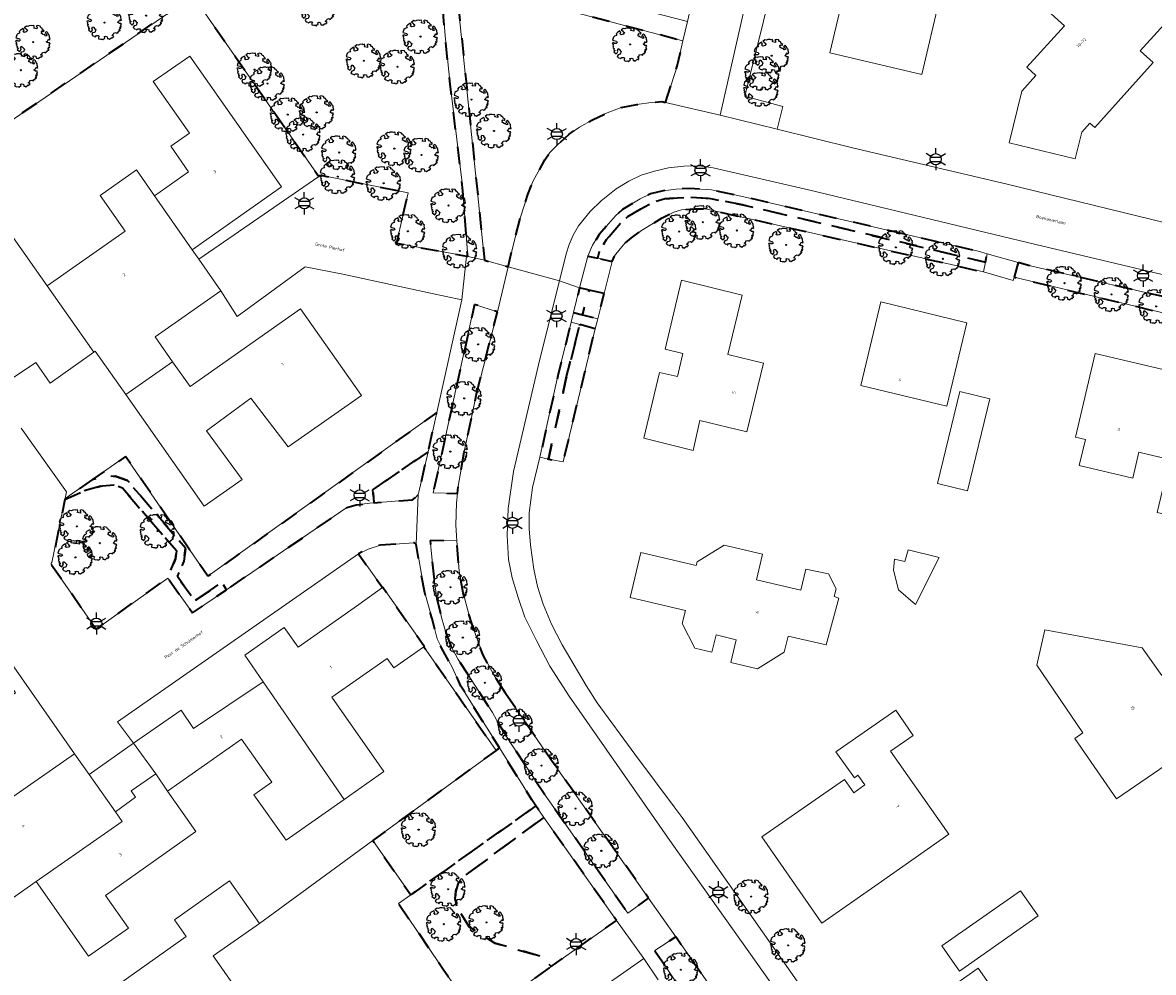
# Model space of a CAD drawing. Extents: x 105780 to 185197, y 477999 to 525027.
# Tile 308 of 562: x 107607 to 107737, y 479040 to 479149. Entities that reach past the tile are written whole.
import ezdxf
from ezdxf.enums import TextEntityAlignment as Align

# ---------------------------------------------------------------- set-up
doc = ezdxf.new("R2010")
doc.units = 0
doc.linetypes.add('XX-HIDDEN', pattern=[4, 2, -2])
for name, color, linetype, lineweight in [('B-GV-GR-BOOM-S', 252, 'Continuous', 25), ('B-GV-GR-MATERIAALGRENS-G', 252, 'XX-HIDDEN', 35), ('B-RO-IE-MEUBILAIR_WEGMEUBILAIR-S', 252, 'Continuous', 25), ('B-XX-KG-KADASTRAAL_BEBOUWING-G', 252, 'Continuous', 20), ('B1-WE-OG-BEBOUWING-T18', 7, 'Continuous', 18), ('B1-WE-OG-TERREIN_ERF-GV', 252, 'Continuous', 18), ('B1-WE-OG-TOPOGRAFIE-T18', 10, 'Continuous', 18), ('B1-WE-VH-VERHARDING_BETONSTRAATSTEEN-GV', 252, 'Continuous', 18), ('B1-WE-VH-VERHARDING_TEGEL-GV', 252, 'Continuous', 18), ('TIJDELIJK UIT -WE-VH-VERHARDING_ASFALT-GV', 252, 'Continuous', 18)]:
    doc.layers.add(name, color=color, linetype=linetype, lineweight=lineweight)
doc.styles.add('NLCS-ISO', font='NLCS-ISO.ttf')
doc.styles.add('NLCS-ISO-M200-T18', font='NLCS-ISO.ttf', dxfattribs={"height": 0.36})

# ---------------------------------------------------------------- blocks, each defined once
blk = doc.blocks.new('B-SIE-WEG_LICHTMAST-SO')
at = {"ltscale": 0.1}
for p, q in [((-1.1, 0.63), (-2.19, 1.27)), ((0, 1.27), (0, 2.53)), ((1.1, 0.63), (2.19, 1.27)), ((-1.1, -0.63), (-2.19, -1.27)), ((0, -1.27), (0, -2.53)), ((1.1, -0.63), (2.19, -1.27))]:
    blk.add_line(p, q, dxfattribs=at)
at = {"flags": 128}
for points in [[(-1.16, 0.5), (1.16, 0.5)], [(-1.16, -0.5), (1.16, -0.5)]]:
    blk.add_lwpolyline(points, dxfattribs=at)
at = {"ltscale": 0.1}
blk.add_circle((0, 0), 1.27, dxfattribs=at)
at = {"style": 'NLCS-ISO'}
blk.add_attdef('TYPE', text='', height=1.8, dxfattribs=at).set_placement((0, 2.53), align=Align.BOTTOM_CENTER)
blk = doc.blocks.new('B-SGR-BOOM_06')
at = {"linetype": 'Continuous', "flags": 128}
blk.add_lwpolyline([(1.08, 1.41), (1.01, 1.58), (0.88, 1.63), (0.78, 1.81), (0.51, 1.88), (0.34, 1.81), (0.44, 1.71), (0.43, 1.52), (0.09, 1.59), (0.14, 1.73), (0.07, 1.88), (-0.06, 1.84), (-0.19, 1.88), (-0.46, 1.86), (-0.6, 1.79), (-0.78, 1.83), (-1.02, 1.64), (-0.85, 1.56), (-0.8, 1.46), (-0.63, 1.37), (-0.8, 1.16), (-1.02, 1.11), (-1.17, 1.24), (-1.05, 1.29), (-1.15, 1.54), (-1.45, 1.37), (-1.6, 1.21), (-1.52, 1.14), (-1.6, 1.01), (-1.77, 0.94), (-1.89, 0.82), (-2, 0.49), (-1.55, 0.37), (-1.48, 0.22), (-1.6, 0.12), (-1.8, 0.12), (-1.84, 0.22), (-2.04, 0.15), (-1.9, -0.07), (-1.97, -0.15), (-1.89, -0.22), (-1.95, -0.4), (-1.81, -0.47), (-1.89, -0.62), (-1.77, -0.64), (-1.72, -0.68), (-1.85, -0.84), (-1.57, -1.07), (-1.47, -0.97), (-1.38, -0.79), (-1.45, -0.7), (-1.37, -0.47), (-1.25, -0.54), (-1.12, -0.7), (-1, -0.8), (-1.12, -1.12), (-1.37, -1.17), (-1.47, -1.36), (-1.33, -1.51), (-1.13, -1.56), (-1.11, -1.61), (-1.08, -1.66), (-0.93, -1.49), (-0.73, -1.49), (-0.63, -1.56), (-0.68, -1.71), (-0.68, -1.84), (-0.46, -1.89), (-0.24, -1.88), (-0.19, -1.98), (-0.09, -1.86), (0.04, -1.79), (-0.02, -1.6), (0.11, -1.56), (0.31, -1.61), (0.34, -1.84), (0.46, -1.83), (0.58, -1.89), (0.83, -1.69), (0.95, -1.74), (0.93, -1.66), (1.06, -1.59), (0.96, -1.49), (0.85, -1.46), (1.03, -1.29), (1.05, -1.19), (1.26, -1.14), (1.42, -1.22), (1.51, -1.12), (1.51, -1.05), (1.65, -1.05), (1.65, -0.95), (1.78, -0.91), (1.78, -0.82), (1.63, -0.82), (1.82, -0.64), (1.7, -0.57), (1.85, -0.62), (1.9, -0.5), (1.82, -0.37), (1.93, -0.18), (1.87, -0.1), (1.7, -0.1), (1.5, 0.03), (1.63, 0.12), (1.75, 0.34), (1.82, 0.24), (1.95, 0.29), (1.87, 0.57), (1.88, 0.75), (1.8, 0.79), (1.67, 1.06), (1.53, 1.21), (1.35, 1.04), (1.47, 0.97), (1.57, 0.72), (1.41, 0.69), (1.33, 0.85), (1.2, 0.82), (1.06, 0.92), (0.9, 1.01), (0.98, 1.07), (0.93, 1.17), (1.01, 1.27), (1.15, 1.22), (1.26, 1.29)], close=True, dxfattribs=at)
blk.add_circle((0, 0), 0.06)
at = {"style": 'NLCS-ISO'}
blk.add_attdef('SOORT', text='', height=0.3, dxfattribs=at).set_placement((0, -0.36), align=Align.TOP_CENTER)

msp = doc.modelspace()

# ---------------------------------------------------------------- linework, layer by layer
at = {"layer": 'B-GV-GR-MATERIAALGRENS-G', "flags": 128}
for points in [[(107591.072, 479118.584), (107588.11, 479122.818), (107601.127, 479132.05), (107599.99, 479133.696), (107626.848, 479152.072), (107641.192, 479131.44), (107641.416, 479131.594), (107651.401, 479129.569), (107650.085, 479123.824), (107658.105, 479122.336), (107658.223, 479122.309), (107657.681, 479129.811), (107657.537, 479131.006), (107656.223, 479141.942), (107655.63, 479147.529), (107655.173, 479153.487), (107647.777, 479155.644), (107623.076, 479161.639), (107614.661, 479163.484), (107603.721, 479151.476), (107592.596, 479138.944), (107580.991, 479126.398), (107571.745, 479115.8), (107569.87, 479113.026), (107568.704, 479110.365), (107567.871, 479108.155), (107566.832, 479106.206), (107563.774, 479101.538), (107561.806, 479099.167), (107558.877, 479095.832), (107560.655, 479093.318), (107577.347, 479108.949)], [(107680.833, 479139.912), (107682.161, 479144.043), (107682.824, 479146.924), (107667.037, 479151.084), (107656.921, 479153.246), (107660.138, 479121.866), (107662.836, 479121.132), (107663.369, 479123.39), (107664.224, 479126.675), (107665.111, 479129.391), (107665.698, 479130.951), (107667.044, 479133.33), (107667.593, 479134.164), (107668.439, 479135.026), (107669.821, 479136.268), (107670.994, 479137.083), (107672.488, 479137.929), (107673.977, 479138.633), (107675.766, 479139.314), (107677.573, 479139.66), (107679.204, 479139.892), (107680.415, 479140.01)], [(107671.966, 479122.336), (107673.079, 479122.091), (107673.341, 479123.057), (107674.065, 479124.214), (107675.828, 479126.236), (107676.5, 479126.846), (107678.427, 479127.989), (107679.452, 479128.504), (107680.774, 479128.87), (107682.153, 479128.991), (107683.599, 479129.059), (107685.963, 479128.918), (107689.638, 479128.213), (107717.396, 479121.642), (107717.593, 479122.595), (107716.554, 479122.887), (107689.782, 479129.118), (107686.099, 479129.912), (107683.605, 479130.06), (107682.068, 479129.988), (107680.576, 479129.802), (107679.106, 479129.449), (107677.947, 479128.867), (107675.903, 479127.654), (107675.113, 479126.937), (107673.262, 479124.815), (107672.475, 479123.581)], [(107689.638, 479128.213), (107685.963, 479128.918), (107683.599, 479129.059), (107682.153, 479128.991), (107680.774, 479128.87), (107679.452, 479128.504), (107678.427, 479127.989), (107676.5, 479126.846), (107675.828, 479126.236), (107674.065, 479124.214), (107673.341, 479123.057), (107673.079, 479122.091), (107674.74, 479121.724), (107675.014, 479122.387), (107675.631, 479123.185), (107676.216, 479123.838), (107676.947, 479124.436), (107678.08, 479125.262), (107680.461, 479126.714), (107681.784, 479127.369), (107682.677, 479127.626), (107684.056, 479127.741), (107685.415, 479127.751), (107717.164, 479120.524), (107717.396, 479121.642)], [(107721.12, 479121.604), (107720.67, 479119.922), (107741.033, 479115.053), (107741.449, 479116.842), (107722.066, 479121.338)], [(107672.092, 479118.457), (107671.016, 479118.711), (107670.316, 479115.889), (107671.329, 479115.628)], [(107673.829, 479118.048), (107672.092, 479118.457), (107671.329, 479115.628), (107673.094, 479115.172)], [(107659.242, 479106.614), (107661.618, 479115.966), (107659.004, 479116.818), (107654.272, 479095.281), (107657.05, 479095.212), (107657.13, 479096.06), (107657.876, 479100.154)], [(107669.493, 479108.412), (107671.027, 479114.513), (107670.042, 479114.785), (107668.519, 479108.639), (107666.486, 479099.354), (107667.463, 479099.14)], [(107672.8, 479114.023), (107671.027, 479114.513), (107669.493, 479108.412), (107667.463, 479099.14), (107669.149, 479098.845)], [(107647.386, 479095.642), (107653.688, 479099.982), (107654.683, 479104.452), (107628.535, 479085.749), (107619.116, 479099.45), (107615.349, 479096.815), (107616.32, 479097.093), (107617.94, 479097.198), (107619.348, 479096.689), (107625.982, 479088.954), (107625.786, 479087.474), (107625.043, 479085.732), (107627.031, 479082.936), (107630.109, 479085.038), (107630.673, 479084.212), (107644.42, 479093.599), (107645.478, 479093.903), (107647.047, 479094.093), (107647.514, 479094.132)], [(107653.688, 479099.982), (107647.386, 479095.642), (107647.514, 479094.132), (107651.932, 479094.505), (107652.243, 479094.742), (107652.548, 479095.083), (107652.734, 479095.701)], [(107619.348, 479096.689), (107617.94, 479097.198), (107616.32, 479097.093), (107615.349, 479096.815), (107612.214, 479094.621), (107612.193, 479094.521), (107614.147, 479095.429), (107616.492, 479096.102), (107617.796, 479096.187), (107618.76, 479095.838), (107624.932, 479088.642), (107624.813, 479087.741), (107623.95, 479085.544), (107626.785, 479081.557), (107630.673, 479084.212), (107630.109, 479085.038), (107627.031, 479082.936), (107625.043, 479085.732), (107625.786, 479087.474), (107625.982, 479088.954)], [(107624.932, 479088.642), (107618.76, 479095.838), (107617.796, 479096.187), (107616.492, 479096.102), (107614.147, 479095.429), (107612.193, 479094.521), (107610.707, 479087.34), (107610.635, 479087.233), (107610.671, 479087.054), (107615.763, 479079.72), (107623.95, 479085.544), (107624.813, 479087.741)], [(107653.309, 479083.846), (107652.329, 479089.412), (107652.049, 479089.565), (107648.242, 479089.316), (107646.856, 479088.864), (107645.759, 479088.325), (107648.468, 479084.452), (107648.532, 479084.497), (107653.271, 479077.73), (107653.202, 479077.681), (107661.471, 479065.856), (107661.841, 479066.127), (107657.457, 479073.183), (107656.425, 479075.458), (107655.409, 479077.227), (107654.75, 479078.603), (107654.159, 479080.875)], [(107662.526, 479072.375), (107661.249, 479074.402), (107659.981, 479076.741), (107659.067, 479079.229), (107658.363, 479081.43), (107657.698, 479083.867), (107657.265, 479086.317), (107656.979, 479089.785), (107653.925, 479089.823), (107654.347, 479085.69), (107654.678, 479083.209), (107655.224, 479081.05), (107655.779, 479079.203), (107656.37, 479077.643), (107657.121, 479076.234), (107658.22, 479074.611), (107661.042, 479070.169), (107661.787, 479068.864), (107663.05, 479066.848), (107667.091, 479060.725), (107676.534, 479047.26), (107678.903, 479048.962), (107667.817, 479064.715)], [(107666.021, 479059.513), (107665.552, 479060.213), (107661.841, 479066.127), (107661.471, 479065.856), (107647.383, 479055.549), (107651.718, 479049.345), (107651.942, 479049.504), (107655.478, 479052.018)], [(107657.001, 479048.062), (107656.787, 479048.892), (107656.869, 479049.751), (107657.097, 479050.554), (107657.447, 479051.026), (107657.985, 479051.6), (107666.907, 479058.19), (107666.021, 479059.513), (107655.478, 479052.018), (107651.942, 479049.504), (107651.718, 479049.345), (107650.313, 479048.345), (107655.416, 479040.866), (107656.084, 479039.887), (107656.591, 479039.143), (107659.332, 479035.125), (107667.727, 479041.124), (107667.747, 479041.138), (107666.695, 479042.277), (107661.313, 479043.832), (107658.388, 479045.691), (107657.435, 479047.231)], [(107666.907, 479058.19), (107657.985, 479051.6), (107657.447, 479051.026), (107657.097, 479050.554), (107656.869, 479049.751), (107656.787, 479048.892), (107657.001, 479048.062), (107657.435, 479047.231), (107658.388, 479045.691), (107661.313, 479043.832), (107666.695, 479042.277), (107667.747, 479041.138), (107675.221, 479046.424)], [(107696.366, 479023.962), (107682.015, 479044.54), (107679.605, 479042.987), (107687.685, 479030.957), (107709.265, 479000), (107710.552, 478998.157), (107710.922, 478997.83), (107713.482, 478999.572), (107713.183, 479000)]]:
    msp.add_lwpolyline(points, close=True, dxfattribs=at)
at = {"layer": 'B-XX-KG-KADASTRAAL_BEBOUWING-G', "flags": 128}
for points in [[(107702.508, 479157.885), (107701.96, 479155.543), (107699.626, 479145.568), (107710.144, 479143.108), (107714.174, 479160.334), (107714.543, 479160.247), (107714.984, 479162.132), (107719.357, 479161.109), (107720.856, 479167.516), (107712.817, 479169.397), (107712.218, 479166.837), (107704.753, 479168.584), (107703.383, 479162.726), (107703.627, 479162.669)], [(107743.599, 479155.214), (107732.087, 479165.588), (107722.628, 479155.093), (107725.239, 479152.74), (107723.742, 479151.079), (107726.416, 479148.669), (107722.131, 479143.915), (107723.171, 479142.977), (107721.565, 479141.195), (107720.117, 479135.29), (107727.663, 479133.439), (107728.416, 479136.508), (107729.333, 479137.526), (107729.89, 479137.024), (107736.581, 479144.448), (107735.1, 479145.783)], [(107622.422, 479129.235), (107626.729, 479123.07), (107636.955, 479130.239), (107626.476, 479145.206), (107622.287, 479142.279), (107626.41, 479136.377), (107624.287, 479134.893), (107626.332, 479131.967)], [(107627.478, 479122.002), (107626.729, 479123.07), (107622.422, 479129.235), (107620.361, 479132.185), (107616.203, 479129.271), (107619.068, 479125.196), (107610.165, 479118.936), (107615.476, 479111.364), (107615.652, 479111.489), (107619.156, 479106.506), (107624.501, 479110.259), (107622.502, 479113.102), (107630.022, 479118.373)], [(107610.165, 479118.936), (107606.286, 479124.454), (107596.232, 479117.385), (107597.278, 479115.898), (107594.329, 479113.823), (107598.501, 479107.887), (107601.612, 479110.059), (107603.883, 479106.854), (107608.852, 479110.172), (107610.499, 479107.83), (107615.476, 479111.364)], [(107680.796, 479111.714), (107682.816, 479111.226), (107682.211, 479108.577), (107680.159, 479109.05), (107678.359, 479101.523), (107683.985, 479100.14), (107684.774, 479103.55), (107690.138, 479102.245), (107692.046, 479110.089), (107687.949, 479111.086), (107689.604, 479117.888), (107682.675, 479119.574)], [(107624.501, 479110.259), (107619.156, 479106.506), (107628.109, 479093.776), (107632.451, 479096.822), (107628.377, 479102.388), (107633.457, 479106.107), (107637.712, 479100.532), (107646.072, 479106.411), (107639.112, 479116.308), (107626.49, 479107.432)], [(107715.28, 479114.718), (107705.446, 479117.104), (107703.155, 479107.565), (107712.995, 479105.202)], [(107740.747, 479106.436), (107739.326, 479106.771), (107739.821, 479108.875), (107729.953, 479111.198), (107727.673, 479101.638), (107728.822, 479101.368), (107728.125, 479098.407), (107734.231, 479096.969), (107734.932, 479099.947), (107735.385, 479099.838), (107738.469, 479099.097), (107738.969, 479101.179), (107739.481, 479101.056)], [(107717.884, 479106.025), (107714.473, 479106.852), (107711.926, 479096.346), (107715.337, 479095.519)], [(107700.637, 479083.231), (107700.098, 479083.426), (107700.345, 479084.305), (107699.459, 479086.027), (107696.876, 479086.559), (107696.309, 479084.145), (107691.227, 479085.339), (107691.913, 479088.26), (107687.528, 479089.29), (107684.458, 479087.388), (107684.329, 479086.973), (107678.028, 479088.463), (107676.802, 479083.341), (107683.103, 479081.851), (107682.749, 479080.352), (107684.195, 479077.542), (107686.142, 479077.082), (107686.612, 479079.045), (107688.919, 479078.5), (107688.295, 479075.893), (107691.332, 479075.174), (107694.401, 479077.075), (107694.839, 479078.924), (107699.18, 479077.898)], [(107712.111, 479087.885), (107708.565, 479088.778), (107708.173, 479087.436), (107707.018, 479087.709), (107706.88, 479086.458), (107707.444, 479084.21), (107709.415, 479082.518)], [(107634.848, 479073.705), (107644.1, 479060.248), (107648.643, 479063.454), (107642.712, 479071.924), (107649.02, 479076.34), (107649.765, 479075.275), (107653.202, 479077.681), (107653.271, 479077.73), (107648.532, 479084.497), (107648.468, 479084.452), (107645.233, 479082.161), (107638.836, 479077.631), (107637.235, 479079.892), (107632.769, 479076.729)], [(107741.416, 479077.054), (107737.57, 479074.396), (107735.314, 479077.586), (107724.169, 479079.614), (107723.266, 479075.584), (107728.537, 479067.876), (107727.597, 479067.214), (107732.391, 479060.303), (107742.171, 479067.009), (107740.373, 479069.724), (107744.578, 479072.554)], [(107644.1, 479060.248), (107634.848, 479073.705), (107626.868, 479068.344), (107625.462, 479070.436), (107620.026, 479066.676), (107622.567, 479063.192), (107623.917, 479061.186), (107632.39, 479067.147), (107635.848, 479062.231), (107633.795, 479060.787), (107637.46, 479055.577)], [(107702.341, 479061.013), (107701.288, 479062.529), (107691.842, 479055.97), (107698.683, 479046.118), (107705.155, 479050.612), (107713.209, 479056.265), (107706.565, 479065.767), (107709.147, 479067.572), (107707.147, 479070.432), (107700.313, 479065.687), (107702.419, 479062.72), (107702.826, 479063.009), (107703.605, 479061.911)], [(107617.967, 479058.821), (107614.953, 479063.111), (107613.294, 479065.472), (107605.354, 479059.93), (107603.408, 479062.712), (107599.235, 479059.793), (107595.62, 479057.263), (107597.714, 479054.284), (107600.883, 479056.513), (107601.958, 479054.984), (107606.194, 479048.96), (107608.885, 479050.854), (107618.734, 479057.729)], [(107623.917, 479061.186), (107622.567, 479063.192), (107619.748, 479061.243), (107620.255, 479060.521), (107617.967, 479058.821), (107618.734, 479057.729), (107608.885, 479050.854), (107614.878, 479042.331), (107619.45, 479045.548), (107616.821, 479049.286), (107627.168, 479056.565)], [(107634.434, 479046.076), (107631.015, 479050.957), (107624.699, 479046.499), (107626.059, 479044.572), (107617.143, 479038.279), (107619.574, 479034.834), (107621.633, 479036.287), (107628.661, 479026.329), (107633.045, 479029.318), (107633.338, 479029.409), (107636.629, 479031.703), (107636.559, 479031.803), (107629.152, 479042.374)], [(107723.428, 479046.943), (107721.417, 479049.808), (107712.43, 479043.501), (107714.44, 479040.636)], [(107722.406, 479032.678), (107716.583, 479040.967), (107708.561, 479035.332), (107714.383, 479027.042)]]:
    msp.add_lwpolyline(points, close=True, dxfattribs=at)
at = {"layer": 'B1-WE-OG-TERREIN_ERF-GV', "flags": 128}
for points in [[(107743.599, 479155.214), (107735.1, 479145.783), (107736.581, 479144.448), (107729.89, 479137.024), (107729.333, 479137.526), (107728.416, 479136.508), (107727.663, 479133.439), (107720.117, 479135.29), (107721.565, 479141.195), (107723.171, 479142.977), (107722.131, 479143.915), (107726.416, 479148.669), (107723.742, 479151.079), (107725.239, 479152.74), (107722.628, 479155.093), (107732.087, 479165.588)], [(107680.796, 479111.714), (107682.675, 479119.574), (107689.604, 479117.888), (107687.949, 479111.086), (107692.046, 479110.089), (107690.138, 479102.245), (107684.774, 479103.55), (107683.985, 479100.14), (107678.359, 479101.523), (107680.159, 479109.05), (107682.211, 479108.577), (107682.816, 479111.226)], [(107715.28, 479114.718), (107712.995, 479105.202), (107703.155, 479107.565), (107705.446, 479117.104)], [(107740.747, 479106.436), (107739.481, 479101.056), (107742.372, 479100.362), (107740.427, 479092.262), (107737.014, 479093.04), (107738.469, 479099.097), (107735.385, 479099.838), (107734.932, 479099.947), (107734.231, 479096.969), (107728.125, 479098.407), (107728.822, 479101.368), (107727.673, 479101.638), (107729.953, 479111.198), (107739.821, 479108.875), (107739.326, 479106.771)], [(107717.884, 479106.025), (107715.337, 479095.519), (107711.926, 479096.346), (107714.473, 479106.852)], [(107700.637, 479083.231), (107699.18, 479077.898), (107694.839, 479078.924), (107694.401, 479077.075), (107691.332, 479075.174), (107688.295, 479075.893), (107688.919, 479078.5), (107686.612, 479079.045), (107686.142, 479077.082), (107684.195, 479077.542), (107682.749, 479080.352), (107683.103, 479081.851), (107676.802, 479083.341), (107678.028, 479088.463), (107684.329, 479086.973), (107684.458, 479087.388), (107687.528, 479089.29), (107691.913, 479088.26), (107691.227, 479085.339), (107696.309, 479084.145), (107696.876, 479086.559), (107699.459, 479086.027), (107700.345, 479084.305), (107700.098, 479083.426)], [(107648.468, 479084.452), (107645.759, 479088.325), (107618.19, 479069.134), (107620.026, 479066.676), (107625.462, 479070.436), (107626.868, 479068.344), (107634.848, 479073.705), (107632.769, 479076.729), (107637.235, 479079.892), (107638.836, 479077.631), (107645.233, 479082.161)], [(107712.111, 479087.885), (107709.415, 479082.518), (107707.444, 479084.21), (107706.88, 479086.458), (107707.018, 479087.709), (107708.173, 479087.436), (107708.565, 479088.778)], [(107602.285, 479081.196), (107601.026, 479080.315), (107601.058, 479080.27), (107606.534, 479072.44), (107599.807, 479067.767), (107603.408, 479062.712), (107605.354, 479059.93), (107613.294, 479065.472)], [(107741.416, 479077.054), (107744.578, 479072.554), (107740.373, 479069.724), (107742.171, 479067.009), (107732.391, 479060.303), (107727.597, 479067.214), (107728.537, 479067.876), (107723.266, 479075.584), (107724.169, 479079.614), (107735.314, 479077.586), (107737.57, 479074.396)], [(107702.341, 479061.013), (107703.605, 479061.911), (107702.826, 479063.009), (107702.419, 479062.72), (107700.313, 479065.687), (107707.147, 479070.432), (107709.147, 479067.572), (107706.565, 479065.767), (107713.209, 479056.265), (107705.155, 479050.612), (107698.683, 479046.118), (107691.842, 479055.97), (107701.288, 479062.529)], [(107620.026, 479066.676), (107614.953, 479063.111), (107617.967, 479058.821), (107620.255, 479060.521), (107619.748, 479061.243), (107622.567, 479063.192)], [(107651.718, 479049.345), (107647.383, 479055.549), (107634.434, 479046.076), (107629.152, 479042.374), (107636.559, 479031.803), (107636.697, 479031.832), (107644.766, 479037.648), (107647.851, 479033.297), (107656.591, 479039.143), (107656.084, 479039.887), (107655.416, 479040.866), (107650.313, 479048.345)], [(107723.428, 479046.943), (107714.44, 479040.636), (107712.43, 479043.501), (107721.417, 479049.808)], [(107722.406, 479032.678), (107714.383, 479027.042), (107708.561, 479035.332), (107716.583, 479040.967)]]:
    msp.add_lwpolyline(points, close=True, dxfattribs=at)
for points in [[(107714.174, 479160.334), (107710.144, 479143.108), (107699.626, 479145.568), (107701.96, 479155.543)], [(107694.116, 479157.638), (107689.909, 479140.628), (107694.247, 479139.428), (107693.605, 479136.833), (107702.189, 479134.721), (107719.862, 479130.553), (107737.987, 479126.151)], [(107606.286, 479124.454), (107610.165, 479118.936), (107619.068, 479125.196), (107616.203, 479129.271), (107620.361, 479132.185), (107622.422, 479129.235), (107626.332, 479131.967), (107624.287, 479134.893), (107626.41, 479136.377), (107622.287, 479142.279), (107626.476, 479145.206), (107636.955, 479130.239), (107626.729, 479123.07), (107627.478, 479122.002), (107641.192, 479131.44), (107626.848, 479152.072), (107599.99, 479133.696)], [(107741.033, 479115.053), (107720.67, 479119.922), (107720.575, 479119.565), (107717.164, 479120.524), (107685.415, 479127.751), (107684.056, 479127.741), (107682.677, 479127.626), (107681.784, 479127.369), (107680.461, 479126.714), (107678.08, 479125.262), (107676.947, 479124.436), (107676.216, 479123.838), (107675.631, 479123.185), (107675.014, 479122.387), (107674.74, 479121.724), (107673.829, 479118.048), (107673.094, 479115.172), (107672.8, 479114.023), (107669.149, 479098.845), (107667.463, 479099.14), (107666.486, 479099.354), (107665.621, 479095.893), (107665.262, 479092.998), (107665.246, 479091.172), (107665.414, 479089.303), (107665.785, 479086.565), (107666.218, 479084.582), (107666.834, 479082.557), (107667.802, 479080.267), (107669.02, 479077.899), (107671.772, 479073.256), (107673.036, 479071.283), (107677.322, 479065.407), (107681.824, 479059.418), (107682.744, 479058.194), (107696.13, 479039.099)], [(107607.208, 479102.674), (107612.374, 479095.396), (107612.214, 479094.621), (107615.349, 479096.815), (107619.116, 479099.45), (107628.535, 479085.749), (107654.683, 479104.452), (107657.552, 479117.333), (107653.976, 479118.11), (107643.947, 479120.288), (107639.655, 479121.113), (107631.861, 479115.427), (107630.022, 479118.373), (107622.502, 479113.102), (107624.501, 479110.259), (107626.49, 479107.432), (107639.112, 479116.308), (107646.072, 479106.411), (107637.712, 479100.532), (107633.457, 479106.107), (107628.377, 479102.388), (107632.451, 479096.822), (107628.109, 479093.776), (107619.156, 479106.506), (107615.652, 479111.489), (107615.476, 479111.364), (107610.499, 479107.83), (107608.852, 479110.172), (107603.883, 479106.854)], [(107617.143, 479038.279), (107626.059, 479044.572), (107624.699, 479046.499), (107631.015, 479050.957), (107634.434, 479046.076), (107647.383, 479055.549), (107661.471, 479065.856), (107653.202, 479077.681), (107649.765, 479075.275), (107649.02, 479076.34), (107642.712, 479071.924), (107648.643, 479063.454), (107644.1, 479060.248), (107637.46, 479055.577), (107633.795, 479060.787), (107635.848, 479062.231), (107632.39, 479067.147), (107623.917, 479061.186), (107627.168, 479056.565), (107616.821, 479049.286), (107619.45, 479045.548), (107614.878, 479042.331), (107608.885, 479050.854), (107606.194, 479048.96)], [(107680.01, 479039.649), (107678.349, 479042.051), (107650.48, 479022.555)]]:
    msp.add_lwpolyline(points, dxfattribs=at)
at = {"layer": 'B1-WE-VH-VERHARDING_BETONSTRAATSTEEN-GV', "flags": 128}
for points in [[(107695.203, 479199.77), (107695.242, 479198.827), (107693.259, 479190.486), (107692.029, 479185.395), (107685.15, 479157.028), (107685.015, 479156.442), (107683.34, 479149.166), (107682.824, 479146.924), (107682.161, 479144.043), (107680.833, 479139.912), (107687.065, 479138.44), (107691.911, 479159.834), (107697.26, 479181.457), (107697.559, 479182.367), (107698.027, 479183.053), (107698.576, 479183.666), (107699.368, 479184.331), (107700.559, 479184.923), (107701.096, 479185.164), (107702.013, 479185.202)], [(107650.085, 479123.824), (107651.401, 479129.569), (107641.416, 479131.594), (107641.192, 479131.44), (107627.478, 479122.002), (107630.022, 479118.373), (107631.861, 479115.427), (107639.655, 479121.113), (107643.947, 479120.288), (107653.976, 479118.11), (107657.552, 479117.333), (107658.105, 479122.336)], [(107678.349, 479042.051), (107675.221, 479046.424), (107667.747, 479041.138), (107667.727, 479041.124), (107659.332, 479035.125), (107656.591, 479039.143), (107647.851, 479033.297), (107644.766, 479037.648), (107636.697, 479031.832), (107649.406, 479013.861), (107651.163, 479015.1), (107654.121, 479017.184), (107650.48, 479022.555)]]:
    msp.add_lwpolyline(points, close=True, dxfattribs=at)
msp.add_lwpolyline([(107602.285, 479081.196), (107613.294, 479065.472), (107614.953, 479063.111), (107620.026, 479066.676), (107618.19, 479069.134), (107645.759, 479088.325), (107646.856, 479088.864), (107648.242, 479089.316), (107652.049, 479089.565), (107652.329, 479089.412), (107652.548, 479095.083), (107652.243, 479094.742), (107651.932, 479094.505), (107647.514, 479094.132), (107647.047, 479094.093), (107645.478, 479093.903), (107644.42, 479093.599), (107630.673, 479084.212), (107626.785, 479081.557), (107623.95, 479085.544), (107615.763, 479079.72), (107610.671, 479087.054), (107610.635, 479087.233), (107610.707, 479087.34), (107612.193, 479094.521), (107612.214, 479094.621), (107612.374, 479095.396), (107607.208, 479102.674)], dxfattribs=at)
at = {"layer": 'B1-WE-VH-VERHARDING_TEGEL-GV', "flags": 128}
for points in [[(107614.542, 479166.116), (107612.406, 479163.978), (107614.661, 479163.484), (107623.076, 479161.639), (107647.777, 479155.644), (107655.173, 479153.487), (107655.63, 479147.529), (107656.223, 479141.942), (107657.537, 479131.006), (107657.681, 479129.811), (107658.223, 479122.309), (107658.639, 479122.213), (107660.138, 479121.866), (107656.921, 479153.246), (107667.037, 479151.084), (107682.824, 479146.924), (107683.34, 479149.166), (107664.387, 479154.072), (107665.141, 479157.478), (107666.108, 479161.179), (107664.057, 479161.656), (107663.85, 479160.711), (107662.496, 479154.537), (107640.184, 479159.924)], [(107721.12, 479121.604), (107717.593, 479122.595), (107717.396, 479121.642), (107717.164, 479120.524), (107720.575, 479119.565), (107720.67, 479119.922)], [(107674.74, 479121.724), (107673.079, 479122.091), (107671.966, 479122.336), (107671.016, 479118.711), (107672.092, 479118.457), (107673.829, 479118.048)], [(107673.094, 479115.172), (107671.329, 479115.628), (107670.316, 479115.889), (107670.042, 479114.785), (107671.027, 479114.513), (107672.8, 479114.023)]]:
    msp.add_lwpolyline(points, close=True, dxfattribs=at)
for points in [[(107691.911, 479159.834), (107687.065, 479138.44), (107693.605, 479136.833), (107694.247, 479139.428), (107689.909, 479140.628), (107694.116, 479157.638)], [(107741.445, 479119.323), (107722.368, 479123.841), (107697.183, 479129.926), (107686.283, 479132.447), (107684.693, 479132.645), (107682.932, 479132.625), (107681.17, 479132.412), (107679.558, 479132.064), (107678.043, 479131.579), (107676.644, 479130.894), (107675.177, 479130.023), (107673.477, 479128.673), (107672.224, 479127.439), (107670.903, 479125.799), (107670.276, 479124.716), (107669.815, 479123.68), (107669.486, 479122.6), (107668.719, 479119.531), (107671.016, 479118.711), (107671.966, 479122.336), (107672.475, 479123.581), (107673.262, 479124.815), (107675.113, 479126.937), (107675.903, 479127.654), (107677.947, 479128.867), (107679.106, 479129.449), (107680.576, 479129.802), (107682.068, 479129.988), (107683.605, 479130.06), (107686.099, 479129.912), (107689.782, 479129.118), (107716.554, 479122.887), (107717.593, 479122.595), (107721.12, 479121.604), (107722.066, 479121.338), (107741.449, 479116.842)], [(107687.685, 479030.957), (107679.605, 479042.987), (107682.015, 479044.54), (107678.903, 479048.962), (107676.534, 479047.26), (107667.091, 479060.725), (107663.05, 479066.848), (107661.787, 479068.864), (107661.042, 479070.169), (107658.22, 479074.611), (107657.121, 479076.234), (107656.37, 479077.643), (107655.779, 479079.203), (107655.224, 479081.05), (107654.678, 479083.209), (107654.347, 479085.69), (107653.925, 479089.823), (107656.979, 479089.785), (107656.872, 479091.578), (107656.95, 479094.16), (107657.05, 479095.212), (107654.272, 479095.281), (107659.004, 479116.818), (107661.618, 479115.966), (107662.836, 479121.132), (107660.138, 479121.866), (107658.639, 479122.213), (107658.223, 479122.309), (107658.105, 479122.336), (107657.552, 479117.333), (107654.683, 479104.452), (107653.688, 479099.982), (107652.734, 479095.701), (107652.548, 479095.083), (107652.329, 479089.412), (107653.309, 479083.846), (107654.159, 479080.875), (107654.75, 479078.603), (107655.409, 479077.227), (107656.425, 479075.458), (107657.457, 479073.183), (107661.841, 479066.127), (107665.552, 479060.213), (107666.021, 479059.513), (107666.907, 479058.19), (107675.221, 479046.424), (107678.349, 479042.051), (107680.01, 479039.649)], [(107696.13, 479039.099), (107682.744, 479058.194), (107681.824, 479059.418), (107677.322, 479065.407), (107673.036, 479071.283), (107671.772, 479073.256), (107669.02, 479077.899), (107667.802, 479080.267), (107666.834, 479082.557), (107666.218, 479084.582), (107665.785, 479086.565), (107665.414, 479089.303), (107665.246, 479091.172), (107665.262, 479092.998), (107665.621, 479095.893), (107666.486, 479099.354), (107668.519, 479108.639), (107670.042, 479114.785), (107670.316, 479115.889), (107671.016, 479118.711), (107668.719, 479119.531), (107666.472, 479110.547), (107663.475, 479097.717), (107662.853, 479093.487), (107662.737, 479090.425), (107662.875, 479087.674), (107663.315, 479085.562), (107663.996, 479083.307), (107664.767, 479081.071), (107666.079, 479078.398), (107667.625, 479075.491), (107669.809, 479072.038), (107681.601, 479055.192), (107696.413, 479034.291)]]:
    msp.add_lwpolyline(points, dxfattribs=at)
at = {"layer": 'TIJDELIJK UIT -WE-VH-VERHARDING_ASFALT-GV', "flags": 128}
for points in [[(107737.987, 479126.151), (107719.862, 479130.553), (107702.189, 479134.721), (107693.605, 479136.833), (107687.065, 479138.44), (107680.833, 479139.912), (107680.415, 479140.01), (107679.204, 479139.892), (107677.573, 479139.66), (107675.766, 479139.314), (107673.977, 479138.633), (107672.488, 479137.929), (107670.994, 479137.083), (107669.821, 479136.268), (107668.439, 479135.026), (107667.593, 479134.164), (107667.044, 479133.33), (107665.698, 479130.951), (107665.111, 479129.391), (107664.224, 479126.675), (107663.369, 479123.39), (107662.836, 479121.132), (107668.719, 479119.531), (107669.486, 479122.6), (107669.815, 479123.68), (107670.276, 479124.716), (107670.903, 479125.799), (107672.224, 479127.439), (107673.477, 479128.673), (107675.177, 479130.023), (107676.644, 479130.894), (107678.043, 479131.579), (107679.558, 479132.064), (107681.17, 479132.412), (107682.932, 479132.625), (107684.693, 479132.645), (107686.283, 479132.447), (107697.183, 479129.926), (107722.368, 479123.841), (107741.445, 479119.323)], [(107696.413, 479034.291), (107681.601, 479055.192), (107669.809, 479072.038), (107667.625, 479075.491), (107666.079, 479078.398), (107664.767, 479081.071), (107663.996, 479083.307), (107663.315, 479085.562), (107662.875, 479087.674), (107662.737, 479090.425), (107662.853, 479093.487), (107663.475, 479097.717), (107666.472, 479110.547), (107668.719, 479119.531), (107662.836, 479121.132), (107661.618, 479115.966), (107659.242, 479106.614), (107657.876, 479100.154), (107657.13, 479096.06), (107657.05, 479095.212), (107656.95, 479094.16), (107656.872, 479091.578), (107656.979, 479089.785), (107657.265, 479086.317), (107657.698, 479083.867), (107658.363, 479081.43), (107659.067, 479079.229), (107659.981, 479076.741), (107661.249, 479074.402), (107662.526, 479072.375), (107667.817, 479064.715), (107678.903, 479048.962), (107682.015, 479044.54), (107696.366, 479023.962)]]:
    msp.add_lwpolyline(points, dxfattribs=at)

# ---------------------------------------------------------------- block references
at = {"layer": 'B-GV-GR-BOOM-S', "linetype": 'Continuous', "lineweight": 0}
for p in [(107641.101, 479150.616), (107621.464, 479149.82), (107616.718, 479149.026), (107608.565, 479146.801), (107652.829, 479147.418), (107676.78, 479146.526), (107692.968, 479145.232), (107646.342, 479144.662), (107650.204, 479143.976), (107607.144, 479143.587), (107633.871, 479143.65), (107691.898, 479143.233), (107635.341, 479142.057), (107691.768, 479141.402), (107658.661, 479140.224), (107640.961, 479138.765), (107637.662, 479138.506), (107639.429, 479136.229), (107661.228, 479136.649), (107643.521, 479134.179), (107649.837, 479134.632), (107652.938, 479133.9), (107643.377, 479131.419), (107648.619, 479130.662), (107656.029, 479128.124), (107685.096, 479126.205), (107651.388, 479125.173), (107682.391, 479125.147), (107688.979, 479125.264), (107694.626, 479123.617), (107707.167, 479123.34), (107657.328, 479122.929), (107712.523, 479122.03), (107726.428, 479119.247), (107731.808, 479117.964), (107736.921, 479116.6), (107659.411, 479112.256), (107657.835, 479106.083), (107656.24, 479099.999), (107613.543, 479091.45), (107622.773, 479090.911), (107616.193, 479089.533), (107613.396, 479087.912), (107656.252, 479084.5), (107657.67, 479078.737), (107660.168, 479073.579), (107663.682, 479068.669), (107666.664, 479064.115), (107670.542, 479059.206), (107652.617, 479056.795), (107673.501, 479054.371), (107655.988, 479049.988), (107690.625, 479049.149), (107655.502, 479045.995), (107660.366, 479046.19), (107694.841, 479043.562), (107682.589, 479040.782)]:
    msp.add_blockref('B-SGR-BOOM_06', p, dxfattribs=at)
at = {"layer": 'B-RO-IE-MEUBILAIR_WEGMEUBILAIR-S', "xscale": 0.5, "yscale": 0.5, "zscale": 0.5}
for p in [(107668.416, 479136.286), (107711.721, 479133.413), (107684.831, 479132.14), (107639.547, 479128.365), (107735.413, 479120.097), (107668.369, 479115.487), (107645.882, 479095.002), (107663.337, 479091.862), (107615.786, 479080.347), (107664.066, 479069.241), (107686.872, 479049.647), (107670.612, 479043.715)]:
    msp.add_blockref('B-SIE-WEG_LICHTMAST-SO', p, dxfattribs=at)

# ---------------------------------------------------------------- texts
at = {"layer": 'B1-WE-OG-BEBOUWING-T18', "style": 'NLCS-ISO-M200-T18'}
for s, rotation, p in [('70-72', 44.6, (107728.369, 479146.703)), ('3', 34.8, (107629.321, 479132.006)), ('2', 35.1, (107618.941, 479120.217)), ('1', 35.1, (107637.073, 479109.984)), ('4', 346.4, (107707.617, 479108.217)), ('5', 76.2, (107688.65, 479106.757)), ('3', 346.4, (107732.62, 479102.511)), ('6', 76.1, (107691.319, 479081.648)), ('1', 35.8, (107642.588, 479075.359)), ('15', 305.1, (107734.226, 479070.694)), ('2', 34.7, (107630.085, 479067.412)), ('7', 304.8, (107707.375, 479059.457)), ('4', 304.3, (107607.465, 479057.221)), ('3', 33.9, (107618.521, 479053.935))]:
    msp.add_text(s, height=0.36, rotation=rotation, dxfattribs=at).set_placement(p, align=Align.MIDDLE)
at = {"layer": 'B1-WE-OG-TOPOGRAFIE-T18', "style": 'NLCS-ISO-M200-T18'}
for s, rotation, p in [('Boekanierlaan', 346.7, (107724.889, 479126.498)), ('Grote Pierhof', 347.8, (107642.49, 479123.367)), ('Peer de Schuimerhof', 34.8, (107625.774, 479077.946))]:
    msp.add_text(s, height=0.36, rotation=rotation, dxfattribs=at).set_placement(p, align=Align.MIDDLE)

doc.saveas('drawing.dxf')
